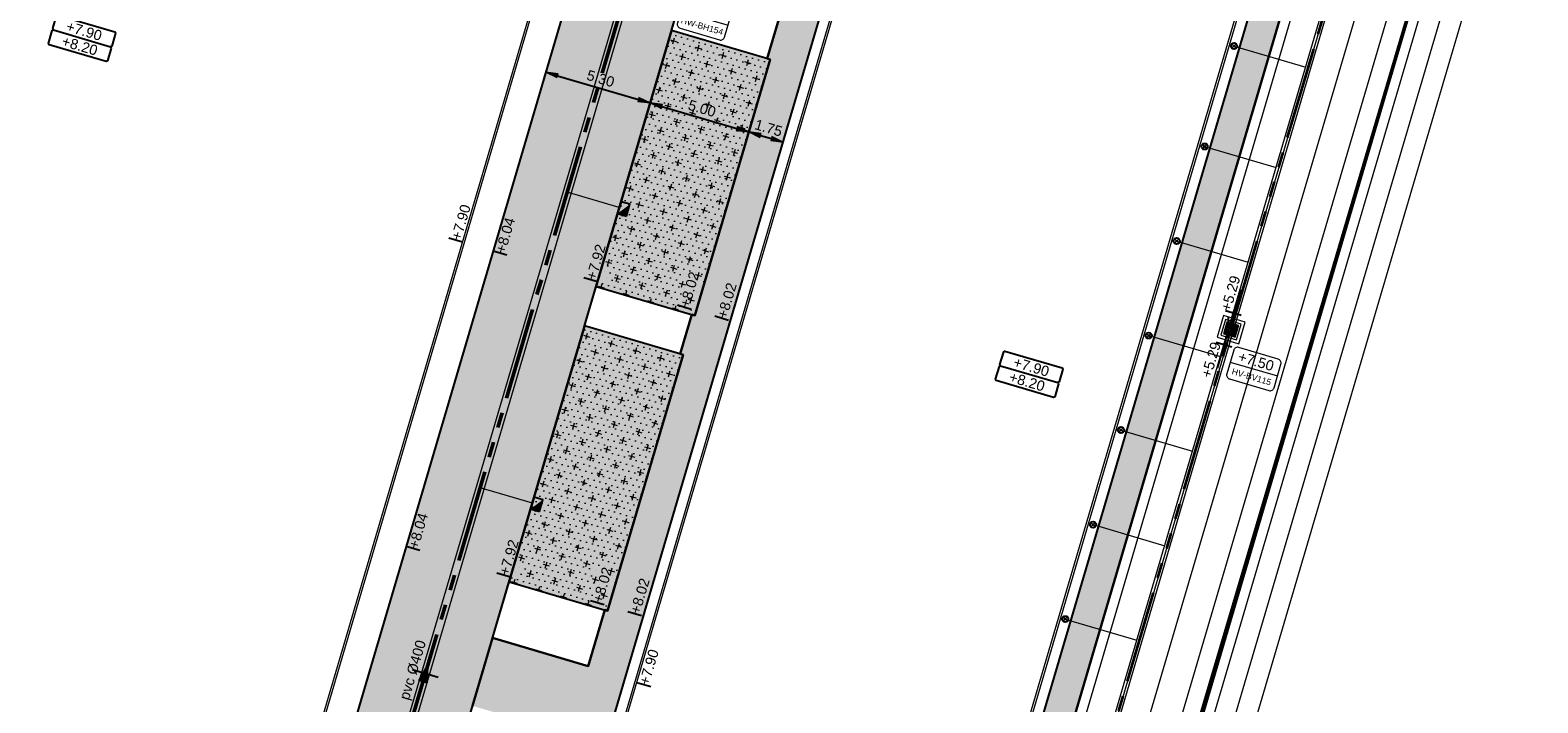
# Model space of a CAD drawing. Extents: x 98477 to 100410, y 398052 to 398969.
# Tile 351 of 374: x 98644 to 98717, y 398566 to 398599. Entities that reach past the tile are written whole.
import ezdxf
from ezdxf.enums import TextEntityAlignment as Align

# ---------------------------------------------------------------- set-up
doc = ezdxf.new("R2010")
doc.units = 0
for name, pattern in [('AL-MATERIAALS', [2, 1, -1]), ('AL-NUTSTRACE', [17, 5, -3.5, 0, -3.5, 5]), ('RI-DWA', [9.75, 4.5, -0.75, 0.75, -0.75, 0.75, -0.75, 0.75, -0.75]), ('RI-RWA', [8.25, 4.5, -0.75, 0.75, -0.75, 0.75, -0.75])]:
    doc.linetypes.add(name, pattern=pattern)
for name, color, linetype, lineweight in [('N-GW-hoogtelijn laagte NAP +6.50', 110, 'AL-HOOGTELIJN +6.50', 18), ('N-GW-hoogtelijn laagte NAP +7.00', 100, 'AL-HOOGTELIJN +7.00', 18), ('N-GW-hoogtelijn laagte NAP +7.50', 90, 'AL-HOOGTELIJN +7.50', 18), ('N-GW-hoogtelijn laagte NAP +8.00', 80, 'AL-HOOGTELIJN +8.00', 18), ('N-GW-insteek', 60, 'Continuous', 18), ('N-KO-kantbegrenzing grondwerk', 70, 'Continuous', 25), ('N-KO-kantverharding', 2, 'Continuous', 25), ('N-RI-DWA b.o.b.', 24, 'Continuous', 25), ('N-RI-DWA hoofdriool', 24, 'RI-DWA', 35), ('N-RI-DWA hoofdriool buiswand', 24, 'Continuous', 13), ('N-RI-DWA huisaansluitleiding', 24, 'RI-DWA', 18), ('N-RI-DWA ontstoppingstuk', 24, 'Continuous', 25), ('N-RI-DWA put', 1, 'Continuous', 25), ('N-RI-DWA putdeksel', 7, 'Continuous', 18), ('N-RI-DWA putnummer', 24, 'Continuous', 18), ('N-RI-DWA putwand', 7, 'Continuous', 18), ('N-RI-RWA hoofdriool', 162, 'RI-RWA', 50), ('N-RI-RWA hoofdriool buiswand', 162, 'Continuous', 13), ('N-RI-RWA kolkaansluitleiding', 132, 'RI-RWA', 18), ('N-RI-RWA putnummer', 162, 'Continuous', 18), ('N-RI-RWA strenginformatie', 162, 'Continuous', 25), ('N-RI-straatkolk', 7, 'Continuous', 25), ('N-RI-stroomrichting', 7, 'Continuous', 25), ("N-VH-arcering 'MAT' grijs 251", 251, 'Continuous', 18), ('N-VH-arcering halfverharding', 8, 'Continuous', 9), ('N-VH-arcering printbeton', 8, 'Continuous', 9), ('X-AL-afwerkhoogte', 4, 'Continuous', 30), ('X-AL-hoogtelijn - Niv 1', 1, 'AL-HOOGTELIJN', 18), ('X-AL-maatvoering VERWERKT', 180, 'Continuous', 18), ('X-AL-materiaalscheiding', 1, 'AL-MATERIAALS', 18), ('X-AL-nutstrace VERWERKT', 252, 'AL-NUTSTRACE', 18), ('X-AL-planhoogte brm', 10, 'Continuous', 25), ('X-AL-planhoogte wrm', 252, 'Continuous', 25), ('X-AL-planthoogte VERWERKT', 180, 'Continuous', 25), ('X-AL-werkgrens', 4, 'AL-WERKGRENS', 50)]:
    doc.layers.add(name, color=color, linetype=linetype, lineweight=lineweight)
for name, color, linetype, plot in [('X-AL-contourlijnen', 30, 'Continuous', False), ('X-AL-hulplijn', 30, 'Continuous', False), ('X-AL-hulplijn riolering', 30, 'Continuous', False)]:
    doc.layers.add(name, color=color, linetype=linetype, plot=plot)
doc.styles.add('CS Annotative', font='arial.ttf')
doc.styles.get("Standard").update_dxf_attribs({"font": 'txt.shx'})
doc.linetypes.add('AL-HOOGTELIJN', pattern='A,10,-1.5,["H",Standard,S=0.9,R=0,X=-0.3,Y=-0.45],-1.5,30', length=43)
doc.linetypes.add('AL-HOOGTELIJN +6.50', pattern='A,7.5,-1.5,["+6.50",Standard,S=0.9,R=0,X=-0.3,Y=-0.45],-4.5,22.5', length=36)
doc.linetypes.add('AL-HOOGTELIJN +7.00', pattern='A,7.5,-1.5,["+7.00",Standard,S=0.9,R=0,X=-0.3,Y=-0.45],-4.5,22.5', length=36)
doc.linetypes.add('AL-HOOGTELIJN +7.50', pattern='A,7.5,-1.5,["+7.50",Standard,S=0.9,R=0,X=-0.3,Y=-0.45],-4.5,22.5', length=36)
doc.linetypes.add('AL-HOOGTELIJN +8.00', pattern='A,7.5,-1.5,["+8.00",Standard,S=0.9,R=0,X=-0.3,Y=-0.45],-4.5,22.5', length=36)
doc.linetypes.add('AL-WERKGRENS', pattern='A,1.25,[67,NLCS.shx,S=1.25,R=0,X=0,Y=0],1.25,-1', length=3.5)
doc.dimstyles.new('CS Annotative', dxfattribs={"dimtxt": 2.5, "dimasz": 3, "dimexe": 0.18, "dimexo": 0.0625, "dimgap": 1, "dimtad": 1, "dimzin": 3, "dimdsep": 46, "dimtxsty": 'CS Annotative', "dimblk": 'CS Dimensionpijl', "dimcen": 0, "dimse1": 1, "dimse2": 1, "dimclrd": 256, "dimclre": 256, "dimadec": 0, "dimazin": 0, "dimtm": 1e-09, "dimtfac": 1, "dimtdec": 0, "dimtofl": 0, "dimtmove": 1, "dimatfit": 1, "dimfxl": 1, "dimtfillclr": 256, "dimtolj": 1, "dimtzin": 3, "dimarcsym": 0})
pattern_1 = [(343.6, (139825.3532, 469342.4455), (0.1806338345, 0.2595600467), [0, -0.3]), (343.6, (139825.3532, 469342.4455), (0.7760346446, 0.4231078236), [0.3125, -0.9375]), (73.6, (139825.459, 469342.2515), (-0.4231078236, 0.7760346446), [0.3125, -0.9375])]

# ---------------------------------------------------------------- blocks, each defined once
blk = doc.blocks.new('*U353')
at = {"layer": 'X-AL-hulplijn', "flags": 128}
blk.add_lwpolyline([(0.336, -0.099), (-0.336, 0.099)], dxfattribs=at)
at = {"layer": 'X-AL-planthoogte VERWERKT', "linetype": 'Continuous', "style": 'CS Annotative'}
blk.add_attdef('HOOGTE-RECHTS', text='', height=0.5, rotation=253.6, dxfattribs=at).set_placement((0, 0), align=Align.MIDDLE_LEFT)
blk = doc.blocks.new('*U400')
at = {"layer": 'N-RI-stroomrichting'}
h = blk.add_hatch(color=256, dxfattribs=at)
h.dxf.hatch_style = 1
h.paths.add_polyline_path([(0.56, 1.92), (0.39, -2.2), (-1.52, -1.64)])
blk.add_lwpolyline([(0.56, 1.92), (0.39, -2.2), (-1.52, -1.64)], close=True, dxfattribs=at)
at = {"layer": 'X-AL-hulplijn riolering'}
blk.add_lwpolyline([(3.12, -0.92), (-3.12, 0.92)], dxfattribs=at)
at = {"lineweight": 25, "style": 'CS Annotative'}
blk.add_attdef('Strenginformatie', text='', height=2.5, rotation=73.6, dxfattribs=at).set_placement((-3.12, 0.92), align=Align.MIDDLE_CENTER)
blk = doc.blocks.new('*U280')
at = {"layer": 'X-AL-planhoogte brm', "flags": 128}
blk.add_lwpolyline([(-7.25, 3.75), (-7.5, 4), (-7.5, 7.25), (-7.25, 7.5), (7.25, 7.5), (7.5, 7.25), (7.5, 4), (7.25, 3.75)], dxfattribs=at)
at = {"layer": 'X-AL-planhoogte wrm', "flags": 128}
blk.add_lwpolyline([(7.5, 3.5), (7.5, 0.25), (7.25, 0), (-7.25, 0), (-7.5, 0.25), (-7.5, 3.5), (-7.25, 3.75), (7.25, 3.75)], close=True, dxfattribs=at)
at = {"layer": 'X-AL-planhoogte brm', "style": 'CS Annotative'}
blk.add_attdef('OMSCHRIJVING_afwerk', text='', height=2.5, dxfattribs=at).set_placement((0, 5.625), align=Align.MIDDLE_CENTER)
at = {"layer": 'X-AL-planhoogte wrm', "style": 'CS Annotative'}
blk.add_attdef('HOOGTE_eind', text='', height=2.5, dxfattribs=at).set_placement((0, 1.875), align=Align.MIDDLE_CENTER)
blk = doc.blocks.new('*U663')
at = {"layer": 'X-AL-hulplijn riolering'}
for points in [[(-0.63, 0.63), (0, 0), (0.63, 0.63, 0.414214)], [(0, 0), (-0.63, -0.63, 0.414214), (0.63, -0.63)]]:
    blk.add_hatch(color=256, dxfattribs=at).paths.add_polyline_path(points)
at = {"lineweight": 9}
blk.add_line((14.11, -2.68), (26.11, -2.68), dxfattribs=at)
blk.add_lwpolyline([(15.11, -6.68), (25.11, -6.68, 0.414214), (26.11, -5.68), (26.11, 0.32, 0.414214), (25.11, 1.32), (15.11, 1.32, 0.414214), (14.11, 0.32), (14.11, -5.68, 0.414214)], format="xyb", close=True)
at = {"layer": 'X-AL-hulplijn riolering'}
for points in [[(0.75, -0.75), (-0.75, 0.75)], [(0.75, 0.75), (-0.75, -0.75)]]:
    blk.add_lwpolyline(points, dxfattribs=at)
blk.add_circle((0, 0), 0.887, dxfattribs=at)
at = {"style": 'CS Annotative'}
for tag, height, p in [('HOOGTE', 2.5, (20.11, -0.7)), ('NR', 1.5, (20.11, -4.66))]:
    blk.add_attdef(tag, text='', height=height, dxfattribs=at).set_placement(p, align=Align.MIDDLE_CENTER)
blk = doc.blocks.new('*U338')
h = blk.add_hatch()
h.set_pattern_fill('ANSI31', color=256, scale=0.8, angle=208.6)
h.set_pattern_definition([(253.6, (3e-17, -1e-15), (0.095931, -0.028234), [])])
h.paths.add_polyline_path([(0.124, -0.228, 0.668179), (0.073, 0.249, 0.198912), (-0.124, 0.228)])
at = {"flags": 128}
blk.add_lwpolyline([(0.124, -0.228), (-0.124, 0.228)], dxfattribs=at)
blk.add_circle((0, 0), 0.26)
at = {"layer": 'N-RI-DWA putdeksel', "flags": 128}
blk.add_lwpolyline([(0.203, -0.372), (0.372, 0.203), (-0.203, 0.372), (-0.372, -0.203)], close=True, dxfattribs=at)
at = {"layer": 'N-RI-DWA putdeksel', "lineweight": 5, "flags": 128}
for points in [[(-0.325, -0.217), (-0.26, 0.002)], [(-0.302, 0.037), (-0.259, 0.024)], [(-0.288, 0.085), (-0.249, 0.073)], [(-0.274, 0.133), (-0.231, 0.12)], [(-0.26, 0.181), (-0.202, 0.164)], [(-0.245, 0.229), (-0.161, 0.204)], [(-0.231, 0.277), (-0.103, 0.239)], [(-0.22, 0.139), (-0.155, 0.358)], [(-0.217, 0.325), (0.002, 0.26)], [(-0.145, 0.216), (-0.107, 0.344)], [(-0.084, 0.246), (-0.059, 0.33)], [(-0.028, 0.258), (-0.011, 0.316)], [(0.024, 0.259), (0.037, 0.302)], [(0.073, 0.249), (0.085, 0.288)], [(0.12, 0.231), (0.133, 0.274)], [(0.139, 0.22), (0.358, 0.155)], [(0.164, 0.202), (0.181, 0.26)], [(0.204, 0.161), (0.229, 0.245)], [(0.216, 0.145), (0.344, 0.107)], [(0.239, 0.103), (0.277, 0.231)], [(0.246, 0.084), (0.33, 0.059)], [(0.258, 0.028), (0.316, 0.011)], [(0.26, -0.002), (0.325, 0.217)], [(-0.358, -0.155), (-0.139, -0.22)], [(-0.344, -0.107), (-0.216, -0.145)], [(-0.33, -0.059), (-0.246, -0.084)], [(-0.316, -0.011), (-0.258, -0.028)], [(-0.277, -0.231), (-0.239, -0.103)], [(-0.229, -0.245), (-0.204, -0.161)], [(-0.181, -0.26), (-0.164, -0.202)], [(-0.133, -0.274), (-0.12, -0.231)], [(-0.085, -0.288), (-0.073, -0.249)], [(-0.037, -0.302), (-0.024, -0.259)], [(-0.002, -0.26), (0.217, -0.325)], [(0.011, -0.316), (0.028, -0.258)], [(0.059, -0.33), (0.084, -0.246)], [(0.103, -0.239), (0.231, -0.277)], [(0.107, -0.344), (0.145, -0.216)], [(0.155, -0.358), (0.22, -0.139)], [(0.161, -0.204), (0.245, -0.229)], [(0.202, -0.164), (0.26, -0.181)], [(0.231, -0.12), (0.274, -0.133)], [(0.249, -0.073), (0.288, -0.085)], [(0.259, -0.024), (0.302, -0.037)]]:
    blk.add_lwpolyline(points, dxfattribs=at)
at = {"layer": 'N-RI-DWA putwand', "flags": 128}
for points in [[(0.372, -0.683), (0.683, 0.372), (-0.372, 0.683), (-0.683, -0.372)], [(0.271, -0.497), (0.497, 0.271), (-0.271, 0.497), (-0.497, -0.271)]]:
    blk.add_lwpolyline(points, close=True, dxfattribs=at)
blk = doc.blocks.new('*U702')
at = {"layer": 'X-AL-hulplijn riolering'}
for points in [[(-0.63, 0.63), (0, 0), (0.63, 0.63, 0.414214)], [(0, 0), (-0.63, -0.63, 0.414214), (0.63, -0.63)]]:
    blk.add_hatch(color=256, dxfattribs=at).paths.add_polyline_path(points)
at = {"lineweight": 9}
blk.add_line((-0.22, -7.89), (11.3, -11.28), dxfattribs=at)
blk.add_lwpolyline([(-0.39, -12.01), (9.21, -14.83, 0.414214), (10.45, -14.16), (12.14, -8.4, 0.414214), (11.47, -7.16), (1.87, -4.34, 0.414214), (0.63, -5.01), (-1.06, -10.77, 0.414214)], format="xyb", close=True)
at = {"layer": 'X-AL-hulplijn riolering'}
for points in [[(0.75, -0.75), (-0.75, 0.75)], [(0.75, 0.75), (-0.75, -0.75)]]:
    blk.add_lwpolyline(points, dxfattribs=at)
blk.add_circle((0, 0), 0.887, dxfattribs=at)
at = {"style": 'CS Annotative'}
for tag, height, p in [('HOOGTE', 2.5, (6.1, -7.69)), ('NR', 1.5, (4.98, -11.48))]:
    blk.add_attdef(tag, text='', height=height, rotation=343.6, dxfattribs=at).set_placement(p, align=Align.MIDDLE_CENTER)
blk = doc.blocks.new('*U540')
at = {"layer": 'X-AL-hulplijn riolering', "flags": 128}
for points in [[(2.82, 9.59), (0, 0)], [(3.05, 3.27), (-0.79, 4.4)], [(0, -3), (0, 3)], [(0.79, -4.4), (-3.05, -3.27)], [(0, 0), (-2.82, -9.59)]]:
    blk.add_lwpolyline(points, dxfattribs=at)
at = {"layer": 'N-RI-DWA b.o.b.', "linetype": 'Continuous', "style": 'CS Annotative'}
blk.add_attdef('B.o.b.rechts', text='', height=0.5, rotation=73.6, dxfattribs=at).set_placement((-0.16, 0.88), align=Align.MIDDLE_LEFT)
blk.add_attdef('B.o.b.links', text='', height=0.5, rotation=73.6, dxfattribs=at).set_placement((-0.61, -0.65), align=Align.MIDDLE_RIGHT)
blk = doc.blocks.new('*U821')
blk.add_lwpolyline([(0.66, -1.76), (1.5, 1.12), (-0.66, 1.76), (-1.5, -1.12)], close=True)
blk.add_solid([(0.66, -1.76), (-1.5, -1.12), (0.66, -1.76), (1.5, 1.12)])
blk = doc.blocks.new('*U822')
blk.add_lwpolyline([(0.66, -1.76), (1.5, 1.12), (-0.66, 1.76), (-1.5, -1.12)], close=True)
blk.add_solid([(0.66, -1.76), (-1.5, -1.12), (0.66, -1.76), (1.5, 1.12)])
blk = doc.blocks.new('CS Ontstoppingsstuk')
h = blk.add_hatch(color=256)
edge = h.paths.add_edge_path()
edge.add_arc((0, 0), 0.213, 358.5516, 718.5516)
at = {"lineweight": 18, "flags": 128}
for points in [[(-0.53, -0.53), (0.53, 0.53)], [(0.53, -0.53), (-0.53, 0.53)]]:
    blk.add_lwpolyline(points, dxfattribs=at)
blk.add_circle((0, 0), 0.75)
at = {"lineweight": 18}
blk.add_circle((0, 0), 0.213, dxfattribs=at)
blk = doc.blocks.new('CS Dimensionpijl')
h = blk.add_hatch(color=256)
h.dxf.hatch_style = 1
h.paths.add_polyline_path([(-1, -0.167), (0, 0), (-1, 0.167)])
at = {"flags": 128}
blk.add_lwpolyline([(0, 0.5), (0, -0.5)], dxfattribs=at)
blk.add_lwpolyline([(-1, -0.167), (0, 0), (-1, 0.167)], close=True, dxfattribs=at)
blk = doc.blocks.new('*D1192')
at = {"layer": 'X-AL-maatvoering VERWERKT', "linetype": 'Continuous', "lineweight": -2, "transparency": 16777216}
blk.add_line((98669.693, 398596.419), (98673.626, 398595.261), dxfattribs=at)
at = {"layer": 'X-AL-maatvoering VERWERKT', "lineweight": -2, "transparency": 16777216, "xscale": 0.6000000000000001, "yscale": 0.6000000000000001, "zscale": 0.6000000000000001}
for p, rotation in [((98669.117, 398596.588), 163.6000000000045), ((98674.201, 398595.092), 343.6000000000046)]:
    blk.add_blockref('CS Dimensionpijl', p, dxfattribs=dict(at, rotation=rotation))
at = {"layer": 'X-AL-maatvoering VERWERKT', "color": 0, "transparency": 16777216, "insert": (98671.788, 398596.277), "char_height": 0.5, "attachment_point": 5, "rotation": 343.6, "style": 'CS Annotative'}
blk.add_mtext('\\A1;5.30', dxfattribs=at)
blk = doc.blocks.new('*D1193')
at = {"layer": 'X-AL-maatvoering VERWERKT', "linetype": 'Continuous', "lineweight": -2, "transparency": 16777216}
blk.add_line((98674.777, 398594.922), (98678.422, 398593.85), dxfattribs=at)
at = {"layer": 'X-AL-maatvoering VERWERKT', "lineweight": -2, "transparency": 16777216, "xscale": 0.6000000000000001, "yscale": 0.6000000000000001, "zscale": 0.6000000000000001}
for p, rotation in [((98674.201, 398595.092), 163.6000000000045), ((98678.998, 398593.68), 343.6000000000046)]:
    blk.add_blockref('CS Dimensionpijl', p, dxfattribs=dict(at, rotation=rotation))
at = {"layer": 'X-AL-maatvoering VERWERKT', "color": 0, "transparency": 16777216, "insert": (98676.728, 398594.823), "char_height": 0.5, "attachment_point": 5, "rotation": 343.6, "style": 'CS Annotative'}
blk.add_mtext('\\A1;5.00', dxfattribs=at)
blk = doc.blocks.new('*D1194')
at = {"layer": 'X-AL-maatvoering VERWERKT', "linetype": 'Continuous', "lineweight": -2, "transparency": 16777216}
blk.add_line((98679.574, 398593.511), (98680.101, 398593.355), dxfattribs=at)
at = {"layer": 'X-AL-maatvoering VERWERKT', "lineweight": -2, "transparency": 16777216, "xscale": 0.6000000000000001, "yscale": 0.6000000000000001, "zscale": 0.6000000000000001}
for p, rotation in [((98678.998, 398593.68), 163.6000000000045), ((98680.677, 398593.186), 343.6000000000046)]:
    blk.add_blockref('CS Dimensionpijl', p, dxfattribs=dict(at, rotation=rotation))
at = {"layer": 'X-AL-maatvoering VERWERKT', "color": 0, "transparency": 16777216, "insert": (98679.966, 398593.87), "char_height": 0.5, "attachment_point": 5, "rotation": 343.6, "style": 'CS Annotative'}
blk.add_mtext('\\A1;1.75', dxfattribs=at)

msp = doc.modelspace()

# ---------------------------------------------------------------- hatches: boundary and pattern name
at = {"layer": "N-VH-arcering 'MAT' grijs 251"}
h = msp.add_hatch(color=256, dxfattribs=at)
h.dxf.hatch_style = 1
edge = h.paths.add_edge_path()
edge.add_line((98718.434, 398647.981), (98740.432, 398722.726))
edge.add_arc((98746.188, 398721.032), 6, 82.37631, 163.6, ccw=False)
edge.add_line((98746.984, 398726.979), (98729.434, 398729.328))
edge.add_arc((98728.638, 398723.381), 6, -16.4, 82.37631, ccw=False)
edge.add_line((98734.393, 398721.687), (98714.444, 398653.903))
edge.add_arc((98708.928, 398655.527), 5.75, 238.6, 343.6, ccw=False)
edge.add_line((98705.932, 398650.619), (98682.963, 398664.639))
edge.add_line((98682.963, 398664.639), (98663.72, 398676.385))
edge.add_arc((98658.379, 398667.636), 10.25, 58.6, 73.6)
edge.add_line((98661.273, 398677.469), (98653.945, 398679.626))
edge.add_line((98653.945, 398679.626), (98652.691, 398675.367))
edge.add_line((98652.691, 398675.367), (98650.469, 398667.818))
edge.add_line((98650.469, 398667.818), (98633.218, 398609.204))
edge.add_arc((98628.662, 398610.545), 4.75, 253.6, 343.6, ccw=False)
edge.add_line((98627.321, 398605.988), (98591.634, 398616.491))
edge.add_line((98591.634, 398616.491), (98590.138, 398611.407))
edge.add_line((98590.138, 398611.407), (98624.461, 398601.305))
edge.add_line((98624.461, 398601.305), (98625.824, 398600.904))
edge.add_arc((98624.483, 398596.347), 4.75, -16.4, 73.6, ccw=False)
edge.add_line((98629.04, 398595.006), (98623.111, 398574.861))
edge.add_arc((98618.554, 398576.202), 4.75, 253.6, 343.6, ccw=False)
edge.add_line((98617.213, 398571.645), (98607.572, 398574.482))
edge.add_line((98607.572, 398574.482), (98591.464, 398519.754))
edge.add_line((98591.464, 398519.754), (98590.853, 398517.678))
edge.add_arc((98592.052, 398517.325), 1.25, 163.6, 293.15207)
edge.add_arc((98619.968, 398452.043), 69.75, 95.80615, 113.15207, ccw=False)
edge.add_line((98612.912, 398521.435), (98618.304, 398539.756))
edge.add_line((98618.304, 398539.756), (98653.286, 398658.615))
edge.add_line((98653.286, 398658.615), (98656.011, 398667.876))
edge.add_arc((98660.568, 398666.535), 4.75, 58.6, 163.6, ccw=False)
edge.add_line((98663.043, 398670.589), (98680.495, 398659.936))
edge.add_line((98680.495, 398659.936), (98683.544, 398658.075))
edge.add_line((98683.544, 398658.075), (98686.655, 398656.176))
edge.add_line((98686.655, 398656.176), (98649.885, 398531.243))
edge.add_line((98649.885, 398531.243), (98654.969, 398529.747))
edge.add_line((98654.969, 398529.747), (98655.605, 398531.905))
edge.add_line((98655.605, 398531.905), (98658.428, 398541.498))
edge.add_line((98658.428, 398541.498), (98659.134, 398543.897))
edge.add_line((98659.134, 398543.897), (98662.663, 398555.888))
edge.add_line((98662.663, 398555.888), (98663.369, 398558.286))
edge.add_line((98663.369, 398558.286), (98665.487, 398565.481))
edge.add_line((98665.487, 398565.481), (98667.406, 398572.005))
edge.add_line((98667.406, 398572.005), (98670.936, 398583.996))
edge.add_line((98670.936, 398583.996), (98671.642, 398586.394))
edge.add_line((98671.642, 398586.394), (98675.171, 398598.386))
edge.add_line((98675.171, 398598.386), (98675.877, 398600.784))
edge.add_line((98675.877, 398600.784), (98677.288, 398605.581))
edge.add_line((98677.288, 398605.581), (98678.841, 398610.857))
edge.add_line((98678.841, 398610.857), (98682.371, 398622.848))
edge.add_line((98682.371, 398622.848), (98683.076, 398625.246))
edge.add_line((98683.076, 398625.246), (98686.606, 398637.238))
edge.add_line((98686.606, 398637.238), (98690.564, 398650.687))
edge.add_arc((98692.243, 398650.193), 1.75, 148.6, 163.6, ccw=False)
edge.add_line((98690.749, 398651.104), (98691.893, 398652.979))
edge.add_line((98691.893, 398652.979), (98696.622, 398650.092))
edge.add_line((98696.622, 398650.092), (98719.046, 398636.405))
edge.add_line((98719.046, 398636.405), (98725.57, 398632.423))
edge.add_line((98725.57, 398632.423), (98728.331, 398636.946))
edge.add_line((98728.331, 398636.946), (98721.808, 398640.928))
edge.add_line((98721.808, 398640.928), (98720.954, 398641.449))
edge.add_arc((98723.95, 398646.357), 5.75, 163.6, 238.6, ccw=False)
edge = h.paths.add_edge_path(flags=16)
edge.add_line((98619.017, 398560.951), (98618.311, 398558.552))
edge.add_line((98618.311, 398558.552), (98614.782, 398546.561))
edge.add_line((98614.782, 398546.561), (98614.076, 398544.163))
edge.add_line((98614.076, 398544.163), (98609.841, 398529.773))
edge.add_arc((98605.284, 398531.114), 4.75, 163.6, 343.6, ccw=False)
edge.add_line((98600.727, 398532.455), (98602.845, 398539.65))
edge.add_line((98602.845, 398539.65), (98603.55, 398542.048))
edge.add_line((98603.55, 398542.048), (98607.08, 398554.04))
edge.add_line((98607.08, 398554.04), (98607.786, 398556.438))
edge.add_line((98607.786, 398556.438), (98609.903, 398563.633))
edge.add_arc((98614.46, 398562.292), 4.75, -16.4, 163.6, ccw=False)
h = msp.add_hatch(color=256, dxfattribs=at)
h.dxf.hatch_style = 1
h.paths.add_polyline_path([(98680.038, 398597.214), (98675.241, 398598.626), (98675.171, 398598.386), (98671.642, 398586.394), (98671.571, 398586.154), (98676.368, 398584.743)])
h = msp.add_hatch(color=256, dxfattribs=at)
h.dxf.hatch_style = 1
h.paths.add_polyline_path([(98675.803, 398582.824), (98671.006, 398584.236), (98670.936, 398583.996), (98667.406, 398572.005), (98667.336, 398571.765), (98672.132, 398570.353)])
at = {"layer": 'N-VH-arcering halfverharding'}
h = msp.add_hatch(dxfattribs=at)
h.set_pattern_fill('CS-HALFVERHARDING', color=256)
h.set_pattern_definition(pattern_1)
h.paths.add_polyline_path([(98680.038, 398597.214), (98675.241, 398598.626), (98675.171, 398598.386), (98671.642, 398586.394), (98671.571, 398586.154), (98676.368, 398584.743)])
h = msp.add_hatch(dxfattribs=at)
h.set_pattern_fill('CS-HALFVERHARDING', color=256)
h.set_pattern_definition(pattern_1)
h.paths.add_polyline_path([(98675.803, 398582.824), (98671.006, 398584.236), (98670.936, 398583.996), (98667.406, 398572.005), (98667.336, 398571.765), (98672.132, 398570.353)])
at = {"layer": 'N-VH-arcering printbeton'}
h = msp.add_hatch(dxfattribs=at)
h.set_pattern_fill('CS-PRINTBETON', color=256)
h.set_pattern_definition([(28.6, (19451.65486, 79593.082), (-0.239345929, 0.4389914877), []), (28.6, (19451.9906, 79592.98316), (-0.239345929, 0.4389914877), [0.5, -0.2])])
edge = h.paths.add_edge_path()
edge.add_arc((98660.568, 398666.535), 4.75, 58.6, 163.6)
edge.add_line((98656.011, 398667.876), (98653.286, 398658.615))
edge.add_line((98653.286, 398658.615), (98618.304, 398539.756))
edge.add_line((98618.304, 398539.756), (98613.338, 398522.884))
edge.add_line((98613.338, 398522.884), (98614.537, 398522.531))
edge.add_line((98614.537, 398522.531), (98657.063, 398667.023))
edge.add_arc((98660.805, 398665.922), 3.9, 58.6, 163.6, ccw=False)
edge.add_line((98662.837, 398669.251), (98686.289, 398654.935))
edge.add_line((98686.289, 398654.935), (98686.655, 398656.176))
edge.add_line((98686.655, 398656.176), (98683.544, 398658.075))
edge.add_line((98683.544, 398658.075), (98680.495, 398659.936))
edge.add_line((98680.495, 398659.936), (98663.043, 398670.589))
h = msp.add_hatch(dxfattribs=at)
h.set_pattern_fill('CS-PRINTBETON', color=256)
h.set_pattern_definition([(28.6, (19451.65486, 79593.082), (-0.239345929, 0.4389914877), []), (28.6, (19451.9906, 79592.98316), (-0.239345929, 0.4389914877), [0.5, -0.2])])
edge = h.paths.add_edge_path()
edge.add_line((98696.622, 398650.092), (98691.893, 398652.979))
edge.add_line((98691.893, 398652.979), (98690.749, 398651.104))
edge.add_arc((98692.243, 398650.193), 1.75, 148.6, 163.6)
edge.add_line((98690.564, 398650.687), (98687.424, 398640.02))
edge.add_line((98687.424, 398640.02), (98692.077, 398638.651))
edge.add_line((98692.077, 398638.651), (98691.329, 398636.108))
edge.add_line((98691.329, 398636.108), (98691.473, 398636.066))
edge.add_line((98691.473, 398636.066), (98687.802, 398623.595))
edge.add_line((98687.802, 398623.595), (98687.658, 398623.637))
edge.add_line((98687.658, 398623.637), (98687.094, 398621.719))
edge.add_line((98687.094, 398621.719), (98687.238, 398621.676))
edge.add_line((98687.238, 398621.676), (98683.567, 398609.205))
edge.add_line((98683.567, 398609.205), (98683.423, 398609.248))
edge.add_line((98683.423, 398609.248), (98682.816, 398607.185))
edge.add_line((98682.816, 398607.185), (98678.164, 398608.554))
edge.add_line((98678.164, 398608.554), (98677.359, 398605.82))
edge.add_line((98677.359, 398605.82), (98682.156, 398604.409))
edge.add_line((98682.156, 398604.409), (98680.603, 398599.132))
edge.add_line((98680.603, 398599.132), (98680.459, 398599.175))
edge.add_line((98680.459, 398599.175), (98679.894, 398597.256))
edge.add_line((98679.894, 398597.256), (98680.038, 398597.214))
edge.add_line((98680.038, 398597.214), (98676.368, 398584.743))
edge.add_line((98676.368, 398584.743), (98676.224, 398584.785))
edge.add_line((98676.224, 398584.785), (98675.659, 398582.866))
edge.add_line((98675.659, 398582.866), (98675.803, 398582.824))
edge.add_line((98675.803, 398582.824), (98672.132, 398570.353))
edge.add_line((98672.132, 398570.353), (98671.989, 398570.395))
edge.add_line((98671.989, 398570.395), (98671.184, 398567.661))
edge.add_line((98671.184, 398567.661), (98666.531, 398569.031))
edge.add_line((98666.531, 398569.031), (98665.557, 398565.721))
edge.add_line((98665.557, 398565.721), (98670.354, 398564.309))
edge.add_line((98670.354, 398564.309), (98668.095, 398556.635))
edge.add_line((98668.095, 398556.635), (98667.951, 398556.677))
edge.add_line((98667.951, 398556.677), (98667.386, 398554.759))
edge.add_line((98667.386, 398554.759), (98667.53, 398554.716))
edge.add_line((98667.53, 398554.716), (98663.86, 398542.245))
edge.add_line((98663.86, 398542.245), (98663.716, 398542.287))
edge.add_line((98663.716, 398542.287), (98663.151, 398540.369))
edge.add_line((98663.151, 398540.369), (98663.295, 398540.326))
edge.add_line((98663.295, 398540.326), (98660.373, 398530.398))
edge.add_line((98660.373, 398530.398), (98676.921, 398525.527))
edge.add_arc((98678.615, 398531.283), 6, 253.6, 343.6)
edge.add_line((98684.371, 398529.589), (98715.877, 398636.638))
edge.add_line((98715.877, 398636.638), (98716.634, 398637.877))
edge.add_line((98716.634, 398637.877), (98696.622, 398650.092))
edge = h.paths.add_edge_path(flags=16)
edge.add_arc((98713.552, 398637.239), 0.9, -16.4, 58.6, ccw=False)
edge.add_line((98714.416, 398636.985), (98683.073, 398530.492))
edge.add_arc((98678.277, 398531.904), 5, 253.6, 343.6, ccw=False)
edge.add_line((98676.865, 398527.107), (98662.475, 398531.342))
edge.add_line((98662.475, 398531.342), (98694.295, 398639.457))
edge.add_line((98694.295, 398639.457), (98689.019, 398641.01))
edge.add_line((98689.019, 398641.01), (98691.707, 398650.144))
edge.add_arc((98693.626, 398649.58), 2, 148.6, 163.6, ccw=False)
edge.add_line((98691.919, 398650.622), (98692.309, 398651.261))
edge.add_line((98692.309, 398651.261), (98714.021, 398638.007))

# ---------------------------------------------------------------- linework, layer by layer
at = {"layer": 'N-GW-hoogtelijn laagte NAP +6.50', "flags": 128}
msp.add_lwpolyline([(98686.073, 398513.236), (98686.073, 398513.236, 0.414214), (98687.625, 398514.082), (98720.374, 398625.352, 1), (98717.975, 398626.058), (98685.227, 398514.788, 0.414214)], format="xyb", close=True, dxfattribs=at)
at = {"layer": 'N-GW-hoogtelijn laagte NAP +7.00', "flags": 128}
msp.add_lwpolyline([(98713.2, 398662.96), (98726.959, 398709.709, 0.459082), (98720.365, 398719.894), (98695.616, 398723.269), (98660.636, 398728.038), (98657.275, 398728.496), (98627.442, 398734.004, 0.384166), (98618.315, 398728.396), (98614.39, 398715.059, 0.414214), (98621.159, 398702.643), (98648.5, 398694.596, -0.414214), (98651.885, 398688.388), (98651.885, 398688.388, -0.414214), (98645.677, 398685.003), (98626.068, 398690.774, 0.345261), (98614.602, 398686.213, 0.03982), (98587.069, 398628.869, 0.026816), (98583.754, 398618.676), (98578.455, 398598.821, -0.01473), (98577.612, 398595.998, 0.002446), (98575.634, 398589.925, 0.046512), (98573.515, 398580.316, -0.064748), (98570.477, 398568.581, 0.030473), (98565.856, 398554.718), (98555.163, 398514.654, 0.376291), (98559.545, 398505.789, 0.198018), (98577.075, 398505.771), (98594.878, 398513.088, -0.072442), (98613.333, 398517.709, -0.061584), (98622.165, 398517.512, 0.041444), (98637.691, 398516.54), (98672.744, 398517.254, 0.327013), (98687.768, 398528.733), (98716.537, 398626.484, -0.671875), (98721.603, 398626.999, -0.196262), (98721.68, 398626.247), (98688.128, 398512.249, -0.323087), (98687.203, 398511.532, -0.009375), (98687.001, 398511.529)], format="xyb", dxfattribs=at)
at = {"layer": 'N-GW-hoogtelijn laagte NAP +7.50', "flags": 128}
msp.add_lwpolyline([(98717.15, 398633.877), (98686.329, 398529.157, -0.327013), (98672.714, 398518.754), (98637.66, 398518.04, -0.041444), (98622.382, 398518.996, 0.061584), (98613.182, 398519.201, 0.072442), (98594.307, 398514.476), (98576.505, 398507.159, -0.198018), (98560.118, 398507.175, -0.376291), (98556.613, 398514.267), (98567.305, 398554.331, -0.030473), (98571.868, 398568.021, 0.064748), (98575.004, 398580.131, -0.046512), (98577.062, 398589.467, -0.016929), (98591.928, 398630.99, -0.128364), (98597.904, 398639.136, 0.17843), (98620.305, 398676.917, -0.52596), (98637.606, 398684.651), (98644.542, 398680.418, 0.493145), (98651.943, 398683.274), (98654.384, 398691.568, 0.414214), (98650.999, 398697.776), (98619.294, 398707.107)], format="xyb", dxfattribs=at)
at = {"layer": 'N-GW-hoogtelijn laagte NAP +8.00'}
msp.add_lwpolyline([(98715.711, 398634.301), (98684.89, 398529.58, -0.327013), (98672.683, 398520.253), (98637.63, 398519.54, -0.041444), (98622.6, 398520.48, 0.061584), (98613.031, 398520.694, 0.072442), (98593.737, 398515.863), (98575.934, 398508.546, -0.198018), (98560.691, 398508.561, -0.376291), (98558.062, 398513.88), (98568.755, 398553.944, -0.030473), (98573.26, 398567.461, 0.064748), (98576.492, 398579.945, -0.046512), (98578.491, 398589.01, -0.016929), (98593.322, 398630.437, -0.128364), (98598.85, 398637.972, 0.17843), (98621.78, 398676.646, -0.52596), (98636.825, 398683.371), (98650.991, 398674.724), (98655.541, 398690.185)], format="xyb", dxfattribs=at)
at = {"layer": 'N-GW-insteek'}
msp.add_lwpolyline([(98686.355, 398514.195, 0.414214), (98686.666, 398514.364), (98719.414, 398625.634, 1), (98718.935, 398625.775), (98686.186, 398514.506, 0.414214)], format="xyb", close=True, dxfattribs=at)
at = {"layer": 'N-KO-kantbegrenzing grondwerk', "flags": 128}
msp.add_lwpolyline([(98694.295, 398639.457), (98689.019, 398641.01), (98691.707, 398650.144, -0.065543), (98691.919, 398650.622), (98692.309, 398651.261), (98714.021, 398638.007, -0.339454), (98714.416, 398636.985), (98683.073, 398530.492, -0.414214), (98676.865, 398527.107), (98662.475, 398531.342)], format="xyb", close=True, dxfattribs=at)
msp.add_lwpolyline([(98716.634, 398637.877), (98715.877, 398636.638), (98684.371, 398529.589, -0.414214), (98676.921, 398525.527), (98660.373, 398530.398)], format="xyb", dxfattribs=at)
for points in [[(98679.894, 398597.256), (98680.459, 398599.175)], [(98675.659, 398582.866), (98676.224, 398584.785)], [(98666.531, 398569.031), (98671.184, 398567.661), (98671.989, 398570.395)]]:
    msp.add_lwpolyline(points, dxfattribs=at)
at = {"layer": 'N-KO-kantverharding', "flags": 128}
msp.add_lwpolyline([(98686.655, 398656.176), (98649.885, 398531.243)], dxfattribs=at)
msp.add_lwpolyline([(98665.557, 398565.721), (98667.336, 398571.765), (98672.132, 398570.353), (98675.803, 398582.824), (98671.006, 398584.236), (98671.571, 398586.154), (98676.368, 398584.743), (98680.038, 398597.214), (98675.241, 398598.626), (98675.806, 398600.544), (98680.603, 398599.132), (98682.156, 398604.409), (98677.359, 398605.82), (98678.771, 398610.617), (98683.567, 398609.205), (98687.238, 398621.676), (98682.441, 398623.088), (98683.006, 398625.007), (98687.802, 398623.595), (98691.473, 398636.066), (98686.676, 398637.478), (98690.564, 398650.687, -0.065543)], format="xyb", dxfattribs=at)
at = {"layer": 'N-RI-DWA hoofdriool'}
for points in [[(98702.484, 398584.047), (98718.624, 398638.888)], [(98686.431, 398529.504), (98702.484, 398584.047)]]:
    msp.add_lwpolyline(points, dxfattribs=at)
at = {"layer": 'N-RI-DWA hoofdriool buiswand', "flags": 128}
for points in [[(98702.364, 398584.082), (98718.504, 398638.923)], [(98702.604, 398584.012), (98718.744, 398638.853)], [(98686.311, 398529.539), (98702.364, 398584.082)], [(98686.551, 398529.469), (98702.604, 398584.012)]]:
    msp.add_lwpolyline(points, dxfattribs=at)
at = {"layer": 'N-RI-DWA huisaansluitleiding', "flags": 128}
for points in [[(98702.632, 398597.861), (98706.117, 398596.835)], [(98701.191, 398592.969), (98704.677, 398591.943)], [(98699.835, 398588.364), (98703.322, 398587.338)], [(98698.479, 398583.76), (98701.967, 398582.733)], [(98697.122, 398579.155), (98700.612, 398578.129)], [(98695.766, 398574.551), (98699.256, 398573.524)], [(98694.41, 398569.947), (98697.901, 398568.919)]]:
    msp.add_lwpolyline(points, dxfattribs=at)
at = {"layer": 'N-RI-RWA hoofdriool'}
msp.add_lwpolyline([(98673.138, 398600.863), (98653.374, 398533.711)], dxfattribs=at)
at = {"layer": 'N-RI-RWA hoofdriool buiswand', "flags": 128}
for points in [[(98672.946, 398600.919), (98653.182, 398533.767)], [(98673.329, 398600.806), (98653.565, 398533.654)]]:
    msp.add_lwpolyline(points, dxfattribs=at)
at = {"layer": 'N-RI-RWA kolkaansluitleiding', "flags": 128}
for points in [[(98672.7, 398589.992), (98670.158, 398590.74)], [(98668.465, 398575.602), (98665.923, 398576.35)]]:
    msp.add_lwpolyline(points, dxfattribs=at)
at = {"layer": 'X-AL-contourlijnen', "flags": 128}
msp.add_lwpolyline([(98686.655, 398656.176), (98649.885, 398531.243), (98654.969, 398529.747), (98655.605, 398531.905), (98658.428, 398541.498), (98659.134, 398543.897), (98662.663, 398555.888), (98663.369, 398558.286), (98665.487, 398565.481), (98667.406, 398572.005), (98670.936, 398583.996), (98671.642, 398586.394), (98675.171, 398598.386), (98675.877, 398600.784), (98677.288, 398605.581), (98678.841, 398610.857), (98682.371, 398622.848), (98683.076, 398625.246), (98686.606, 398637.238), (98690.564, 398650.687, -0.065543)], format="xyb", dxfattribs=at)
msp.add_lwpolyline([(98714.021, 398638.007, -0.339454), (98714.416, 398636.985), (98683.073, 398530.492, -0.414214), (98676.865, 398527.107), (98662.475, 398531.342), (98694.295, 398639.457), (98689.019, 398641.01), (98691.707, 398650.144, -0.065543), (98691.919, 398650.622), (98692.309, 398651.261)], format="xyb", close=True, dxfattribs=at)
for points in [[(98684.371, 398529.589), (98715.877, 398636.638), (98716.634, 398637.877), (98696.622, 398650.092)], [(98680.459, 398599.175), (98679.894, 398597.256), (98680.038, 398597.214), (98676.368, 398584.743), (98676.224, 398584.785), (98675.659, 398582.866), (98675.803, 398582.824), (98672.132, 398570.353), (98671.989, 398570.395), (98671.184, 398567.661), (98666.531, 398569.031), (98665.557, 398565.721)]]:
    msp.add_lwpolyline(points, dxfattribs=at)
for points in [[(98680.038, 398597.214), (98675.241, 398598.626), (98675.171, 398598.386), (98671.642, 398586.394), (98671.571, 398586.154), (98676.368, 398584.743)], [(98675.803, 398582.824), (98671.006, 398584.236), (98670.936, 398583.996), (98667.406, 398572.005), (98667.336, 398571.765), (98672.132, 398570.353)]]:
    msp.add_lwpolyline(points, close=True, dxfattribs=at)
at = {"layer": 'X-AL-hoogtelijn - Niv 1', "flags": 128}
for points in [[(98615.204, 398523.027, -0.045948), (98623.684, 398522.124, 0.060502), (98645.201, 398520.464), (98683.995, 398652.276, 0.339454), (98682.242, 398656.82), (98663.355, 398668.349, 0.493136), (98657.285, 398666.007)], [(98615.337, 398523.125, -0.04524), (98623.704, 398522.222, 0.060301), (98645.125, 398520.561), (98683.899, 398652.304, 0.339454), (98682.19, 398656.734), (98663.303, 398668.263, 0.493136), (98657.381, 398665.978)], [(98694.634, 398638.836), (98712.861, 398633.472), (98682.594, 398530.633, -0.414214), (98677.006, 398527.587), (98663.096, 398531.681)], [(98694.701, 398638.712), (98712.736, 398633.404), (98682.498, 398530.662, -0.414214), (98677.034, 398527.683), (98663.22, 398531.749)]]:
    msp.add_lwpolyline(points, format="xyb", close=True, dxfattribs=at)
at = {"layer": 'X-AL-materiaalscheiding', "flags": 128}
for points in [[(98675.241, 398598.626), (98671.571, 398586.154)], [(98671.006, 398584.236), (98667.336, 398571.765)]]:
    msp.add_lwpolyline(points, dxfattribs=at)
at = {"layer": 'X-AL-nutstrace VERWERKT', "const_width": 1.5, "flags": 128}
for points in [[(98655.312, 398509.66), (98693.364, 398638.949), (98688.088, 398640.502), (98691.09, 398650.703), (98695.472, 398657.882), (98706.323, 398651.259, 0.493145), (98713.724, 398654.115), (98733.535, 398721.428)], [(98662.17, 398530.658), (98676.751, 398526.366, 0.414214), (98683.758, 398530.187), (98715.475, 398637.953)]]:
    msp.add_lwpolyline(points, format="xyb", dxfattribs=at)
at = {"layer": 'X-AL-werkgrens', "flags": 128}
msp.add_lwpolyline([(98808.884, 398653.132), (98808.423, 398663.421), (98808.23, 398681.048), (98807.806, 398687.32), (98809.078, 398705.338), (98806.691, 398706.587), (98796.805, 398708.179), (98787.068, 398710.438), (98777.495, 398713.62), (98767.85, 398717.087), (98758.199, 398720.017), (98747.574, 398722.496), (98738.459, 398691.713), (98685.03, 398511.28), (98828.281, 398490.904), (98840.703, 398489.178), (98816.542, 398603.463), (98813.169, 398619.998), (98811.714, 398628.656), (98810.631, 398635.384), (98809.779, 398642.692)], close=True, dxfattribs=at)

# ---------------------------------------------------------------- block references
at = {"layer": 'N-RI-DWA b.o.b.'}
ref = msp.add_blockref('*U540', (98702.364, 398584.082), dxfattribs=dict(at, xscale=0.2, yscale=0.2, zscale=0.2))
ref.add_attrib('B.o.b.links', '+5.29', dxfattribs={"linetype": 'Continuous', "height": 0.5, "rotation": 73.6, "style": 'CS Annotative'}).set_placement((98701.754, 398583.428), align=Align.MIDDLE_RIGHT)
ref.add_attrib('B.o.b.rechts', '+5.29', dxfattribs={"linetype": 'Continuous', "height": 0.5, "rotation": 73.6, "style": 'CS Annotative'}).set_placement((98702.206, 398584.963), align=Align.MIDDLE_LEFT)
at = {"layer": 'N-RI-DWA ontstoppingstuk', "xscale": 0.2, "yscale": 0.2, "zscale": 0.2}
for p in [(98702.632, 398597.861), (98701.191, 398592.969), (98699.834, 398588.365), (98698.479, 398583.76), (98697.122, 398579.156), (98695.766, 398574.551), (98694.41, 398569.947)]:
    msp.add_blockref('CS Ontstoppingsstuk', p, dxfattribs=at)
at = {"layer": 'N-RI-DWA put'}
msp.add_blockref('*U338', (98702.484, 398584.047), dxfattribs=at)
at = {"layer": 'N-RI-DWA putnummer'}
ref = msp.add_blockref('*U702', (98702.484, 398584.047), dxfattribs=dict(at, xscale=0.2, yscale=0.2, zscale=0.2))
ref.add_attrib('HOOGTE', '+7.50', dxfattribs={"linetype": 'Continuous', "height": 0.5, "rotation": 343.6, "style": 'CS Annotative'}).set_placement((98703.703, 398582.509), align=Align.MIDDLE_CENTER)
ref.add_attrib('NR', 'HV-BV115', dxfattribs={"linetype": 'Continuous', "height": 0.3, "rotation": 343.6, "style": 'CS Annotative'}).set_placement((98703.48, 398581.751), align=Align.MIDDLE_CENTER)
at = {"layer": 'N-RI-RWA putnummer'}
ref = msp.add_blockref('*U663', (98673.138, 398600.863), dxfattribs=dict(at, xscale=0.2, yscale=0.2, zscale=0.2, rotation=343.6000000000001))
ref.add_attrib('HOOGTE', '+7.98', dxfattribs={"linetype": 'Continuous', "height": 0.5, "rotation": 343.6, "style": 'CS Annotative'}).set_placement((98676.956, 398599.592), align=Align.MIDDLE_CENTER)
ref.add_attrib('NR', 'HW-BH154', dxfattribs={"linetype": 'Continuous', "height": 0.3, "rotation": 343.6, "style": 'CS Annotative'}).set_placement((98676.733, 398598.834), align=Align.MIDDLE_CENTER)
at = {"layer": 'N-RI-RWA strenginformatie'}
ref = msp.add_blockref('*U400', (98663.256, 398567.287), dxfattribs=dict(at, xscale=0.2, yscale=0.2, zscale=0.2))
ref.add_attrib('Strenginformatie', 'pvc %%C400', dxfattribs={"linetype": 'Continuous', "lineweight": 25, "height": 0.5, "rotation": 73.6, "style": 'CS Annotative'}).set_placement((98662.632, 398567.47), align=Align.MIDDLE_CENTER)
at = {"layer": 'N-RI-straatkolk', "xscale": 0.2, "yscale": 0.2, "zscale": 0.2}
for name, p in [('*U821', (98672.916, 398589.928)), ('*U822', (98668.681, 398575.538))]:
    msp.add_blockref(name, p, dxfattribs=at)
at = {"layer": 'X-AL-afwerkhoogte'}
ref = msp.add_blockref('*U280', (98646.326, 398597.518), dxfattribs=dict(at, xscale=0.2, yscale=0.2, zscale=0.2, rotation=343.6000000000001))
ref.add_attrib('OMSCHRIJVING_afwerk', '+7.90', dxfattribs={"layer": 'X-AL-planhoogte brm', "linetype": 'Continuous', "height": 0.5, "rotation": 343.6, "style": 'CS Annotative'}).set_placement((98646.643, 398598.597), align=Align.MIDDLE_CENTER)
ref.add_attrib('HOOGTE_eind', '+8.20', dxfattribs={"layer": 'X-AL-planhoogte wrm', "linetype": 'Continuous', "height": 0.5, "rotation": 343.6, "style": 'CS Annotative'}).set_placement((98646.432, 398597.878), align=Align.MIDDLE_CENTER)
ref = msp.add_blockref('*U280', (98692.444, 398581.158), dxfattribs=dict(at, xscale=0.2, yscale=0.2, zscale=0.2, rotation=343.6000000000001))
ref.add_attrib('OMSCHRIJVING_afwerk', '+7.90', dxfattribs={"layer": 'X-AL-planhoogte brm', "linetype": 'Continuous', "height": 0.5, "rotation": 343.6, "style": 'CS Annotative'}).set_placement((98692.762, 398582.237), align=Align.MIDDLE_CENTER)
ref.add_attrib('HOOGTE_eind', '+8.20', dxfattribs={"layer": 'X-AL-planhoogte wrm', "linetype": 'Continuous', "height": 0.5, "rotation": 343.6, "style": 'CS Annotative'}).set_placement((98692.55, 398581.518), align=Align.MIDDLE_CENTER)
at = {"layer": 'X-AL-planthoogte VERWERKT', "rotation": 179.9999999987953}
for p, values in [((98664.735, 398588.427), {'HOOGTE-RECHTS': '+7.90'}), ((98666.893, 398587.792), {'HOOGTE-RECHTS': '+8.04'}), ((98671.306, 398586.493), {'HOOGTE-RECHTS': '+7.92'}), ((98675.863, 398585.152), {'HOOGTE-RECHTS': '+8.02'}), ((98677.685, 398584.616), {'HOOGTE-RECHTS': '+8.02'}), ((98662.658, 398573.402), {'HOOGTE-RECHTS': '+8.04'}), ((98667.071, 398572.103), {'HOOGTE-RECHTS': '+7.92'}), ((98671.627, 398570.762), {'HOOGTE-RECHTS': '+8.02'}), ((98673.45, 398570.226), {'HOOGTE-RECHTS': '+8.02'}), ((98673.89, 398566.761), {'HOOGTE-RECHTS': '+7.90'})]:
    msp.add_blockref('*U353', p, dxfattribs=at).add_auto_attribs(values)

# ---------------------------------------------------------------- dimensions: what is measured, and where the dimension line sits
at = {"layer": 'X-AL-maatvoering VERWERKT'}
dim = msp.add_aligned_dim(p1=(98669.117, 398596.588), p2=(98674.201, 398595.092), distance=0, dimstyle='CS Annotative', dxfattribs=at)
dim.commit()
dim.dimension.update_dxf_attribs({"geometry": '*D1192', "text_midpoint": (98671.788, 398596.277)})
for base, p1, p2, picture, middle in [((98678.998, 398593.68), (98674.201, 398595.092), (98678.998, 398593.68), '*D1193', (98676.728, 398594.823)), ((98680.677, 398593.186), (98678.998, 398593.68), (98680.677, 398593.186), '*D1194', (98679.966, 398593.87))]:
    dim = msp.add_linear_dim(base=base, p1=p1, p2=p2, angle=163.6, dimstyle='CS Annotative', dxfattribs=at)
    dim.commit()
    dim.dimension.update_dxf_attribs({"geometry": picture, "text_midpoint": middle})

doc.saveas('drawing.dxf')
